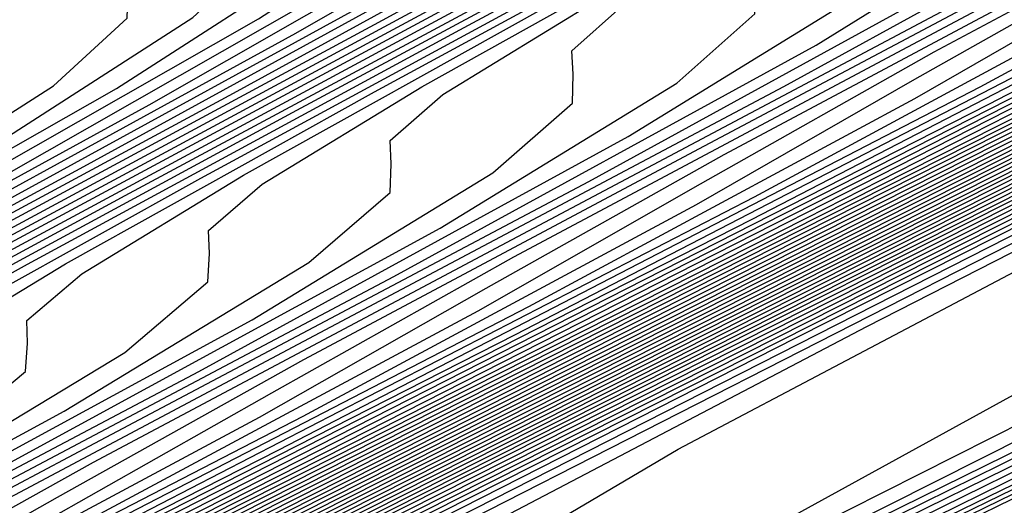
# Model space of a CAD drawing. Extents: x 3249832 to 3255657, y 13789405 to 13793316.
# Tile 544 of 656: x 3254756.38 to 3254760.2, y 13790609.32 to 13790611.2. Entities that reach past the tile are written whole.
import ezdxf

# ---------------------------------------------------------------- set-up
doc = ezdxf.new("R2010")
doc.units = 0
doc.header["$LTSCALE"] = 100
doc.header["$MEASUREMENT"] = 0
for name, color, linetype in [('GRATIO_CON', 10, 'CONTINUOUS'), ('GRATIO_ICON', 7, 'CONTINUOUS'), ('TARGETS_EAST', 7, 'CONTINUOUS')]:
    doc.layers.add(name, color=color, linetype=linetype)

# ---------------------------------------------------------------- blocks, each defined once
blk = doc.blocks.new('Gratio_032316_contours')
at = {"layer": 'GRATIO_CON', "color": 1, "linetype": 'Continuous', "flags": 128}
for points in [[(3254643.9573, 13790552.6097), (3254661.9705, 13790561.3498), (3254683.1246, 13790571.6892), (3254701.0934, 13790580.4969), (3254711.1333, 13790585.4226), (3254714.8321, 13790587.2398), (3254715.3601, 13790587.5029), (3254715.3596, 13790587.5069), (3254715.3595, 13790587.5098), (3254715.3603, 13790587.5104), (3254715.8805, 13790587.7597), (3254719.5093, 13790589.5191), (3254729.3537, 13790594.3022), (3254746.9632, 13790602.8693), (3254767.6581, 13790612.9672), (3254785.2011, 13790621.5892)], [(3254645.7757, 13790553.5142), (3254663.3285, 13790562.0309), (3254683.9419, 13790572.1067), (3254701.4513, 13790580.6909), (3254711.2342, 13790585.4933), (3254714.8385, 13790587.2659), (3254715.3542, 13790587.5212), (3254715.853, 13790587.7617), (3254719.3325, 13790589.4492), (3254728.7721, 13790594.0356), (3254745.6576, 13790602.2505), (3254765.5015, 13790611.9331), (3254782.3232, 13790620.2006)], [(3254647.5941, 13790554.4186), (3254664.6865, 13790562.712), (3254684.7593, 13790572.5235), (3254701.8095, 13790580.8826), (3254711.336, 13790585.5591), (3254714.8458, 13790587.2852), (3254715.348, 13790587.5339), (3254715.8254, 13790587.7641), (3254719.1557, 13790589.3793), (3254728.1905, 13790593.7691), (3254744.3519, 13790601.6317), (3254763.3449, 13790610.8991), (3254779.4453, 13790618.8121)], [(3254651.2308, 13790556.2274), (3254667.4026, 13790564.0741), (3254686.3942, 13790573.3572), (3254702.526, 13790581.266), (3254711.5395, 13790585.6907), (3254714.8603, 13790587.3239), (3254715.3355, 13790587.5594), (3254715.7702, 13790587.7691), (3254718.8022, 13790589.2396), (3254727.0274, 13790593.236), (3254741.7406, 13790600.3941), (3254759.0318, 13790608.8311), (3254773.6894, 13790616.035)], [(3254653.0492, 13790557.1319), (3254668.7606, 13790564.7552), (3254687.2116, 13790573.774), (3254702.8843, 13790581.4577), (3254711.6412, 13790585.7564), (3254714.8676, 13790587.3433), (3254715.3293, 13790587.5721), (3254715.7426, 13790587.7716), (3254718.6254, 13790589.1697), (3254726.4458, 13790592.9695), (3254740.435, 13790599.7753), (3254756.8752, 13790607.7971), (3254770.8115, 13790614.6465), (3254778.5294, 13790618.5309)], [(3254646.2517, 13790553.9528), (3254654.8675, 13790558.0363), (3254670.1186, 13790565.4362), (3254688.0291, 13790574.1908), (3254703.2426, 13790581.6494), (3254711.743, 13790585.8222), (3254714.8749, 13790587.3627), (3254715.3231, 13790587.5848), (3254715.7151, 13790587.774), (3254718.4486, 13790589.0998), (3254725.8643, 13790592.703), (3254739.1294, 13790599.1565), (3254754.7186, 13790606.7631), (3254767.9336, 13790613.258), (3254775.252, 13790616.9413)], [(3254648.3232, 13790554.9771), (3254656.6859, 13790558.9407), (3254671.4766, 13790566.1173), (3254688.8465, 13790574.6076), (3254703.6008, 13790581.8411), (3254711.8447, 13790585.888), (3254714.8821, 13790587.382), (3254715.3169, 13790587.5976), (3254715.6875, 13790587.7765), (3254718.2718, 13790589.03), (3254725.2827, 13790592.4364), (3254737.8237, 13790598.5377), (3254752.562, 13790605.7291), (3254765.0557, 13790611.8694), (3254771.9746, 13790615.3518)], [(3254652.466, 13790557.0257), (3254660.3226, 13790560.7496), (3254674.1927, 13790567.4794), (3254690.4813, 13790575.4413), (3254704.3173, 13790582.2246), (3254712.0482, 13790586.0196), (3254714.8967, 13790587.4207), (3254715.3044, 13790587.623), (3254715.6323, 13790587.7815), (3254717.9183, 13790588.8903), (3254724.1196, 13790591.9033), (3254735.2124, 13790597.3001), (3254748.2489, 13790603.6611), (3254759.2998, 13790609.0924), (3254765.4198, 13790612.1726), (3254767.5973, 13790613.3706), (3254767.8046, 13790613.628), (3254767.8447, 13790613.807), (3254768.8446, 13790614.4523), (3254771.7623, 13790616.0293)], [(3254651.241, 13790556.5836), (3254654.5375, 13790558.0501), (3254662.141, 13790561.654), (3254675.5507, 13790568.1605), (3254691.2988, 13790575.8581), (3254704.6756, 13790582.4163), (3254712.1499, 13790586.0854), (3254714.904, 13790587.4401), (3254715.2982, 13790587.6357), (3254715.6047, 13790587.7839), (3254717.7415, 13790588.8204), (3254723.538, 13790591.6368), (3254733.9068, 13790596.6813), (3254746.0923, 13790602.627), (3254756.4219, 13790607.7038), (3254762.1424, 13790610.583), (3254764.1778, 13790611.7028), (3254764.3715, 13790611.9434), (3254764.4337, 13790612.1232), (3254765.5415, 13790612.8137), (3254768.7386, 13790614.5249), (3254774.566, 13790617.5186)], [(3254651.548, 13790556.8702), (3254653.3699, 13790557.6315), (3254656.6089, 13790559.0744), (3254663.9594, 13790562.5584), (3254676.9087, 13790568.8416), (3254692.1162, 13790576.2749), (3254705.0338, 13790582.608), (3254712.2517, 13790586.1512), (3254714.9112, 13790587.4594), (3254715.292, 13790587.6484), (3254715.5771, 13790587.7864), (3254717.5647, 13790588.7505), (3254722.9564, 13790591.3703), (3254732.6011, 13790596.0625), (3254743.9357, 13790601.593), (3254753.544, 13790606.3153), (3254758.865, 13790608.9934), (3254760.7582, 13790610.035), (3254760.9385, 13790610.2589), (3254761.0228, 13790610.4394), (3254762.2384, 13790611.1751), (3254765.7149, 13790613.0205), (3254772.0375, 13790616.2604)], [(3254678.2668, 13790569.5227), (3254692.9336, 13790576.6918), (3254705.3921, 13790582.7997), (3254712.3534, 13790586.217), (3254714.9185, 13790587.4788), (3254715.2858, 13790587.6612), (3254715.5496, 13790587.7889), (3254717.3879, 13790588.6807), (3254722.3749, 13790591.1037), (3254731.2955, 13790595.4436), (3254741.7791, 13790600.559), (3254750.666, 13790604.9267), (3254755.5876, 13790607.4038), (3254757.3387, 13790608.3672), (3254757.5054, 13790608.5743), (3254757.6118, 13790608.7556), (3254758.9353, 13790609.5366), (3254762.6912, 13790611.5161), (3254769.509, 13790615.0021), (3254777.6739, 13790619.1394)], [(3254680.9828, 13790570.8848), (3254694.5684, 13790577.5253), (3254706.1082, 13790583.1826), (3254712.556, 13790586.3474), (3254714.9315, 13790587.5159), (3254715.271, 13790587.6858), (3254715.2714, 13790587.6881), (3254715.2722, 13790587.6892), (3254715.2732, 13790587.689), (3254715.4944, 13790587.7945), (3254717.0344, 13790588.541), (3254721.2117, 13790590.5707), (3254728.6842, 13790594.206), (3254737.4659, 13790598.491), (3254744.9102, 13790602.1497), (3254749.0328, 13790604.2246), (3254750.4996, 13790605.0316), (3254750.6393, 13790605.2051), (3254750.7899, 13790605.388), (3254752.329, 13790606.2594), (3254756.6438, 13790608.5072), (3254764.4521, 13790612.4857), (3254773.7947, 13790617.2146)], [(3254682.3408, 13790571.5658), (3254695.3858, 13790577.9421), (3254706.4664, 13790583.3743), (3254712.6576, 13790586.4132), (3254714.9386, 13790587.5352), (3254715.2646, 13790587.6983), (3254715.2651, 13790587.7006), (3254715.2659, 13790587.7017), (3254715.267, 13790587.7016), (3254715.4668, 13790587.797), (3254716.8576, 13790588.4711), (3254720.6302, 13790590.3041), (3254727.3786, 13790593.5872), (3254735.3094, 13790597.457), (3254742.0323, 13790600.7611), (3254745.7554, 13790602.635), (3254747.0801, 13790603.3639), (3254747.2062, 13790603.5205), (3254747.379, 13790603.7042), (3254749.0259, 13790604.6209), (3254753.6201, 13790607.0028), (3254761.9237, 13790611.2275), (3254771.8551, 13790616.2521)], [(3254683.6989, 13790572.2469), (3254696.2032, 13790578.3589), (3254706.8246, 13790583.566), (3254712.7593, 13790586.4789), (3254714.9457, 13790587.5545), (3254715.2583, 13790587.7108), (3254715.2588, 13790587.7131), (3254715.2597, 13790587.7142), (3254715.2608, 13790587.7142), (3254715.4392, 13790587.7994), (3254716.6808, 13790588.4013), (3254720.0486, 13790590.0376), (3254726.0729, 13790592.9684), (3254733.1528, 13790596.423), (3254739.1543, 13790599.3726), (3254742.478, 13790601.0454), (3254743.6606, 13790601.6961), (3254743.7731, 13790601.8359), (3254743.968, 13790602.0204), (3254745.7228, 13790602.9823), (3254750.5964, 13790605.4984), (3254759.3952, 13790609.9692), (3254769.9155, 13790615.2897), (3254779.2011, 13790619.9784)], [(3254685.0569, 13790572.928), (3254697.0206, 13790578.7757), (3254707.1829, 13790583.7577), (3254712.8609, 13790586.5447), (3254714.9528, 13790587.5738), (3254715.2519, 13790587.7234), (3254715.2526, 13790587.7256), (3254715.2535, 13790587.7267), (3254715.2546, 13790587.7269), (3254715.4116, 13790587.8019), (3254716.504, 13790588.3314), (3254719.4671, 13790589.7711), (3254724.7673, 13790592.3496), (3254730.9962, 13790595.389), (3254736.2764, 13790597.9841), (3254739.2006, 13790599.4558), (3254740.241, 13790600.0283), (3254740.3401, 13790600.1513), (3254740.5571, 13790600.3366), (3254742.4197, 13790601.3437), (3254747.5727, 13790603.994), (3254756.8668, 13790608.711), (3254767.9759, 13790614.3273), (3254777.7802, 13790619.2776)], [(3254687.7729, 13790574.2901), (3254698.6554, 13790579.6094), (3254707.8993, 13790584.1411), (3254713.0642, 13790586.6762), (3254714.9671, 13790587.6123), (3254715.2393, 13790587.7484), (3254715.24, 13790587.7505), (3254715.241, 13790587.7518), (3254715.2422, 13790587.7521), (3254715.3565, 13790587.8068), (3254716.1504, 13790588.1917), (3254718.3039, 13790589.238), (3254722.156, 13790591.112), (3254726.683, 13790593.3209), (3254730.5206, 13790595.207), (3254732.6458, 13790596.2766), (3254733.4019, 13790596.6927), (3254733.4739, 13790596.7821), (3254733.7351, 13790596.969), (3254735.8135, 13790598.0666), (3254741.5253, 13790600.9852), (3254751.8099, 13790606.1945), (3254764.0967, 13790612.4024), (3254774.9383, 13790617.8759)], [(3254689.131, 13790574.9712), (3254699.4729, 13790580.0262), (3254708.2575, 13790584.3328), (3254713.1658, 13790586.742), (3254714.9742, 13790587.6316), (3254715.2329, 13790587.761), (3254715.2337, 13790587.763), (3254715.2348, 13790587.7643), (3254715.2359, 13790587.7648), (3254715.3289, 13790587.8092), (3254715.9737, 13790588.1218), (3254717.7224, 13790588.9714), (3254720.8504, 13790590.4932), (3254724.5264, 13790592.2869), (3254727.6426, 13790593.8185), (3254729.3684, 13790594.687), (3254729.9824, 13790595.0249), (3254730.0409, 13790595.0975), (3254730.3242, 13790595.2852), (3254732.5104, 13790596.428), (3254738.5016, 13790599.4807), (3254749.2814, 13790604.9363), (3254762.1571, 13790611.44), (3254773.5174, 13790617.1751)], [(3254690.489, 13790575.6522), (3254700.2903, 13790580.443), (3254708.6157, 13790584.5245), (3254713.2674, 13790586.8077), (3254714.9813, 13790587.6509), (3254715.2266, 13790587.7735), (3254715.2275, 13790587.7755), (3254715.2286, 13790587.7768), (3254715.2297, 13790587.7774), (3254715.3013, 13790587.8117), (3254715.7969, 13790588.0519), (3254717.1408, 13790588.7049), (3254719.5447, 13790589.8744), (3254722.3699, 13790591.2529), (3254724.7647, 13790592.4299), (3254726.091, 13790593.0974), (3254726.5629, 13790593.3571), (3254726.6078, 13790593.4129), (3254726.9132, 13790593.6014), (3254729.2072, 13790594.7894), (3254735.4779, 13790597.9763), (3254746.753, 13790603.6781), (3254760.2175, 13790610.4776), (3254772.0965, 13790616.4743)], [(3254744.2245, 13790602.4199), (3254758.2779, 13790609.5152), (3254770.6755, 13790615.7735), (3254778.4112, 13790619.6827)], [(3254687.5981, 13790574.316), (3254694.5631, 13790577.6954), (3254702.7425, 13790581.6935), (3254709.6903, 13790585.0996), (3254713.5723, 13790587.005), (3254715.0027, 13790587.7087), (3254715.2076, 13790587.8111), (3254715.2155, 13790587.8162), (3254715.2646, 13790587.8408), (3254715.3952, 13790587.9046), (3254715.6275, 13790588.0179), (3254715.8997, 13790588.1512), (3254716.1297, 13790588.2654), (3254716.6303, 13790588.5199), (3254719.2939, 13790589.8681), (3254726.4082, 13790593.462), (3254739.168, 13790599.9031), (3254754.3988, 13790607.5903), (3254767.8337, 13790614.3719), (3254776.2164, 13790618.6078)], [(3254651.0069, 13790556.9616), (3254655.5123, 13790559.1072), (3254661.3217, 13790561.894), (3254668.1197, 13790565.1602), (3254674.8023, 13790568.3631), (3254680.0684, 13790570.8643), (3254683.1747, 13790572.3015), (3254685.6089, 13790573.4148), (3254689.4165, 13790575.2204), (3254695.9211, 13790578.3765), (3254703.5599, 13790582.1103), (3254710.0485, 13790585.2913), (3254713.674, 13790587.0708), (3254715.0098, 13790587.728), (3254715.2012, 13790587.8237), (3254715.5767, 13790588.0145), (3254718.1988, 13790589.3384), (3254725.3135, 13790592.9288), (3254738.0825, 13790599.3724), (3254753.3307, 13790607.0675), (3254766.7985, 13790613.8657), (3254775.2332, 13790618.1281)], [(3254651.9652, 13790557.4392), (3254656.6382, 13790559.6653), (3254662.6638, 13790562.5558), (3254669.7147, 13790565.9438), (3254676.6453, 13790569.2668), (3254682.1055, 13790571.8639), (3254685.3036, 13790573.3493), (3254687.6804, 13790574.4392), (3254691.2349, 13790576.1249), (3254697.2791, 13790579.0576), (3254704.3773, 13790582.5271), (3254710.4067, 13790585.483), (3254713.7756, 13790587.1366), (3254715.0169, 13790587.7472), (3254715.1948, 13790587.8363), (3254715.5637, 13790588.0238), (3254718.1399, 13790589.3246), (3254725.1298, 13790592.8522), (3254737.6771, 13790599.1838), (3254752.6727, 13790606.7516), (3254765.9448, 13790613.4511), (3254774.3039, 13790617.6754)], [(3254652.9236, 13790557.9168), (3254657.7641, 13790560.2233), (3254664.0059, 13790563.2177), (3254671.3097, 13790566.7274), (3254678.4883, 13790570.1706), (3254684.1427, 13790572.8635), (3254687.4325, 13790574.3972), (3254689.7518, 13790575.4635), (3254693.0532, 13790577.0293), (3254698.6371, 13790579.7386), (3254705.1948, 13790582.9439), (3254710.7649, 13790585.6747), (3254713.8772, 13790587.2023), (3254715.024, 13790587.7665), (3254715.1884, 13790587.8489), (3254715.5508, 13790588.0331), (3254718.0809, 13790589.3107), (3254724.9462, 13790592.7755), (3254737.2717, 13790598.9953), (3254752.0148, 13790606.4357), (3254765.0911, 13790613.0365), (3254773.3746, 13790617.2228)], [(3254651.3, 13790557.2133), (3254654.8403, 13790558.872), (3254660.0158, 13790561.3394), (3254666.6901, 13790564.5414), (3254674.4997, 13790568.2945), (3254682.1743, 13790571.9781), (3254688.2171, 13790574.8626), (3254691.6904, 13790576.4929), (3254693.8947, 13790577.5121), (3254696.69, 13790578.8381), (3254701.3532, 13790581.1008), (3254706.8296, 13790583.7776), (3254711.4814, 13790586.0581), (3254714.0805, 13790587.3339), (3254715.0382, 13790587.8051), (3254715.1756, 13790587.8741), (3254715.5248, 13790588.0517), (3254717.9631, 13790589.2831), (3254724.5788, 13790592.6221), (3254736.4608, 13790598.6182), (3254750.699, 13790605.8039), (3254763.3837, 13790612.2073), (3254771.5159, 13790616.3175)], [(3254652.1439, 13790557.6356), (3254655.7986, 13790559.3495), (3254661.1417, 13790561.8975), (3254668.0321, 13790565.2032), (3254676.0946, 13790569.078), (3254684.0173, 13790572.8819), (3254690.2542, 13790575.8622), (3254693.8193, 13790577.5407), (3254695.9661, 13790578.5364), (3254698.5083, 13790579.7426), (3254702.7112, 13790581.7819), (3254707.647, 13790584.1944), (3254711.8396, 13790586.2498), (3254714.1821, 13790587.3996), (3254715.0454, 13790587.8244), (3254715.1692, 13790587.8867), (3254715.5119, 13790588.061), (3254717.9042, 13790589.2693), (3254724.3952, 13790592.5454), (3254736.0554, 13790598.4297), (3254750.0411, 13790605.488), (3254762.53, 13790611.7927), (3254770.5866, 13790615.8649), (3254774.8217, 13790618.021)], [(3254692.2914, 13790576.8618), (3254695.9482, 13790578.5886), (3254698.0375, 13790579.5607), (3254700.3267, 13790580.647), (3254704.0693, 13790582.4629), (3254708.4644, 13790584.6112), (3254712.1978, 13790586.4415), (3254714.2838, 13790587.4654), (3254715.0525, 13790587.8436), (3254715.1628, 13790587.899), (3254715.1638, 13790587.9005), (3254715.1651, 13790587.902), (3254715.1662, 13790587.9033), (3254715.5018, 13790588.0733), (3254717.8471, 13790589.2573), (3254724.2124, 13790592.4695), (3254735.6502, 13790598.2414), (3254749.3832, 13790605.1722), (3254761.6763, 13790611.3781), (3254769.6572, 13790615.4123), (3254773.9041, 13790617.5743)], [(3254687.7034, 13790574.6894), (3254694.3286, 13790577.8614), (3254698.0771, 13790579.6365), (3254700.109, 13790580.5851), (3254702.1451, 13790581.5514), (3254705.4273, 13790583.144), (3254709.2818, 13790585.0281), (3254712.556, 13790586.6332), (3254714.3854, 13790587.5311), (3254715.0596, 13790587.8629), (3254715.1564, 13790587.9115), (3254715.1574, 13790587.913), (3254715.1587, 13790587.9145), (3254715.1597, 13790587.9158), (3254715.4888, 13790588.0826), (3254717.7882, 13790589.2435), (3254724.0287, 13790592.3929), (3254735.2448, 13790598.0529), (3254748.7253, 13790604.8563), (3254760.8226, 13790610.9635), (3254768.7279, 13790614.9597), (3254772.9866, 13790617.1276)], [(3254691.3894, 13790576.4969), (3254698.4029, 13790579.8606), (3254702.3349, 13790581.7322), (3254704.2518, 13790582.6337), (3254705.7818, 13790583.3603), (3254708.1433, 13790584.5061), (3254710.9167, 13790585.8617), (3254713.2724, 13790587.0166), (3254714.5887, 13790587.6627), (3254715.0738, 13790587.9014), (3254715.1436, 13790587.9366), (3254715.1446, 13790587.938), (3254715.1458, 13790587.9395), (3254715.1469, 13790587.941), (3254715.4628, 13790588.1013), (3254717.6703, 13790589.2159), (3254723.6614, 13790592.2395), (3254734.4339, 13790597.6758), (3254747.4094, 13790604.2245), (3254759.1152, 13790610.1344), (3254766.8692, 13790614.0544), (3254771.1515, 13790616.2343)], [(3254684.0695, 13790572.9958), (3254693.2324, 13790577.4007), (3254700.4401, 13790580.8601), (3254704.4638, 13790582.78), (3254706.3233, 13790583.658), (3254707.6001, 13790584.2647), (3254709.5014, 13790585.1872), (3254711.7343, 13790586.2788), (3254713.6314, 13790587.2092), (3254714.6921, 13790587.7304), (3254715.0837, 13790587.9238), (3254715.1405, 13790587.9531), (3254715.4499, 13790588.1105), (3254717.6114, 13790589.2021), (3254723.4777, 13790592.1629), (3254734.0285, 13790597.4873), (3254746.7515, 13790603.9086), (3254758.2615, 13790609.7198), (3254765.9399, 13790613.6018), (3254770.2339, 13790615.7876), (3254772.3576, 13790616.8983)], [(3254685.6645, 13790573.7793), (3254695.0754, 13790578.3044), (3254702.4773, 13790581.8597), (3254706.5928, 13790583.8279), (3254708.3947, 13790584.6823), (3254709.4185, 13790585.1691), (3254710.8594, 13790585.8683), (3254712.5517, 13790586.6956), (3254713.9896, 13790587.4009), (3254714.7937, 13790587.7962), (3254715.0908, 13790587.9432), (3254715.1341, 13790587.9658), (3254715.4369, 13790588.1198), (3254717.5524, 13790589.1883), (3254723.294, 13790592.0862), (3254733.6231, 13790597.2988), (3254746.0936, 13790603.5927), (3254757.4078, 13790609.3052), (3254765.0105, 13790613.1491), (3254769.3164, 13790615.3409), (3254771.4825, 13790616.4728)], [(3254687.2595, 13790574.5629), (3254696.9184, 13790579.2082), (3254704.5144, 13790582.8593), (3254708.7217, 13790584.8757), (3254710.4661, 13790585.7067), (3254711.2369, 13790586.0736), (3254712.2174, 13790586.5494), (3254713.3691, 13790587.1124), (3254714.3478, 13790587.5926), (3254714.8953, 13790587.862), (3254715.0978, 13790587.9625), (3254715.1276, 13790587.9785), (3254715.4239, 13790588.1292), (3254717.4935, 13790589.1745), (3254723.1104, 13790592.0095), (3254733.2176, 13790597.1102), (3254745.4357, 13790603.2768), (3254756.5541, 13790608.8906), (3254764.0812, 13790612.6965), (3254768.3988, 13790614.8943), (3254770.6075, 13790616.0472), (3254771.7108, 13790616.6657)], [(3254690.4495, 13790576.13), (3254700.6044, 13790581.0157), (3254708.5888, 13790584.8585), (3254712.9795, 13790586.9715), (3254714.609, 13790587.7553), (3254714.8736, 13790587.8824), (3254714.9335, 13790587.9115), (3254715.004, 13790587.9462), (3254715.0642, 13790587.9761), (3254715.0986, 13790587.9937), (3254715.112, 13790588.0013), (3254715.1148, 13790588.0038), (3254715.3979, 13790588.1479), (3254717.3756, 13790589.147), (3254722.743, 13790591.8562), (3254732.4068, 13790596.7332), (3254744.1198, 13790602.645), (3254754.8468, 13790608.0614), (3254762.2225, 13790611.7913), (3254766.5637, 13790614.0009), (3254768.8573, 13790615.1961), (3254770.0169, 13790615.8415), (3254770.6619, 13790616.237), (3254771.3382, 13790616.6417)], [(3254691.3246, 13790576.5671), (3254701.2561, 13790581.3455), (3254709.0349, 13790585.09), (3254713.3077, 13790587.1475), (3254714.8826, 13790587.9066), (3254715.1084, 13790588.0164), (3254715.3849, 13790588.1572), (3254717.3167, 13790589.1332), (3254722.5594, 13790591.7795), (3254732.0013, 13790596.5446), (3254743.4619, 13790602.3291), (3254753.9931, 13790607.6468), (3254761.2932, 13790611.3386), (3254765.6461, 13790613.5543), (3254767.9823, 13790614.7706), (3254769.17, 13790615.4294), (3254769.8305, 13790615.8319), (3254770.5233, 13790616.2441), (3254771.6468, 13790616.8582)], [(3254692.0922, 13790576.9523), (3254701.7295, 13790581.5891), (3254709.2424, 13790585.2057), (3254713.3647, 13790587.1907), (3254714.8842, 13790587.9231), (3254715.102, 13790588.0291), (3254715.3719, 13790588.1666), (3254717.2577, 13790589.1194), (3254722.3757, 13790591.7029), (3254731.5959, 13790596.3561), (3254742.804, 13790602.0133), (3254753.1394, 13790607.2322), (3254760.3638, 13790610.886), (3254764.7286, 13790613.1076), (3254767.1072, 13790614.345), (3254768.3231, 13790615.0173), (3254768.9992, 13790615.4268), (3254769.7083, 13790615.8466), (3254770.8588, 13790616.474), (3254772.2008, 13790617.2017)], [(3254683.086, 13790572.6396), (3254692.8597, 13790577.3375), (3254702.2029, 13790581.8327), (3254709.4499, 13790585.3213), (3254713.4218, 13790587.234), (3254714.8858, 13790587.9396), (3254715.0956, 13790588.0417), (3254715.359, 13790588.1759), (3254717.1988, 13790589.1056), (3254722.192, 13790591.6262), (3254731.1905, 13790596.1676), (3254742.1461, 13790601.6974), (3254752.2857, 13790606.8176), (3254759.4345, 13790610.4334), (3254763.811, 13790612.6609), (3254766.2321, 13790613.9195), (3254767.4761, 13790614.6052), (3254768.1678, 13790615.0216), (3254768.8934, 13790615.4491), (3254770.0708, 13790616.0899), (3254771.4446, 13790616.8335)], [(3254685.0376, 13790573.6106), (3254694.3948, 13790578.1075), (3254703.1496, 13790582.3192), (3254709.8648, 13790585.5517), (3254713.5359, 13790587.3196), (3254714.8889, 13790587.9721), (3254715.0828, 13790588.0668), (3254715.333, 13790588.1946), (3254717.0809, 13790589.0781), (3254721.8247, 13790591.4729), (3254730.3796, 13790595.7905), (3254740.8302, 13790601.0656), (3254750.5783, 13790605.9885), (3254757.5758, 13790609.5281), (3254761.9759, 13790611.7676), (3254764.482, 13790613.0684), (3254765.7823, 13790613.781), (3254766.5051, 13790614.2114), (3254767.2635, 13790614.6541), (3254768.4947, 13790615.3216), (3254769.9322, 13790616.0971), (3254771.1334, 13790616.7816)], [(3254686.0134, 13790574.0961), (3254695.1623, 13790578.4926), (3254703.623, 13790582.5627), (3254710.0723, 13790585.6672), (3254713.5929, 13790587.3627), (3254714.8905, 13790587.9885), (3254715.0765, 13790588.0794), (3254715.32, 13790588.2039), (3254717.022, 13790589.0643), (3254721.641, 13790591.3962), (3254729.9742, 13790595.602), (3254740.1723, 13790600.7497), (3254749.7246, 13790605.5739), (3254756.6465, 13790609.0755), (3254761.0584, 13790611.3209), (3254763.6069, 13790612.6429), (3254764.9354, 13790613.3689), (3254765.6738, 13790613.8062), (3254766.4486, 13790614.2565), (3254767.7067, 13790614.9375), (3254769.176, 13790615.729), (3254770.4045, 13790616.4267), (3254771.0551, 13790616.8757), (3254771.2495, 13790617.1191)], [(3254739.5144, 13790600.4338), (3254748.8709, 13790605.1593), (3254755.7171, 13790608.6229), (3254760.1408, 13790610.8742), (3254762.7318, 13790612.2173), (3254764.0885, 13790612.9569), (3254764.8424, 13790613.4011), (3254765.6337, 13790613.859), (3254766.9187, 13790614.5533), (3254768.4198, 13790615.3608), (3254769.6756, 13790616.0718), (3254770.3419, 13790616.5275), (3254770.5426, 13790616.7724), (3254770.5188, 13790616.9018), (3254770.4948, 13790617.0077), (3254770.6285, 13790617.1688), (3254771.0611, 13790617.4608), (3254771.8874, 13790617.9361)], [(3254738.8565, 13790600.1179), (3254748.0172, 13790604.7447), (3254754.7878, 13790608.1702), (3254759.2232, 13790610.4276), (3254761.8567, 13790611.7918), (3254763.2415, 13790612.5448), (3254764.011, 13790612.9959), (3254764.8187, 13790613.4615), (3254766.1307, 13790614.1692), (3254767.6636, 13790614.9926), (3254768.9467, 13790615.7168), (3254769.6287, 13790616.1793), (3254769.8357, 13790616.4257), (3254769.8135, 13790616.5541), (3254769.7906, 13790616.6591), (3254769.9282, 13790616.8212), (3254770.3706, 13790617.1177), (3254771.2146, 13790617.6021)], [(3254737.5406, 13790599.4861), (3254746.3098, 13790603.9155), (3254752.9291, 13790607.265), (3254757.3881, 13790609.5342), (3254760.1066, 13790610.9407), (3254761.5477, 13790611.7206), (3254762.3483, 13790612.1857), (3254763.1888, 13790612.6665), (3254764.5547, 13790613.4009), (3254766.1512, 13790614.2562), (3254767.4889, 13790615.007), (3254768.2023, 13790615.4828), (3254768.422, 13790615.7322), (3254768.4029, 13790615.8587), (3254768.3822, 13790615.9618), (3254768.5277, 13790616.1259), (3254768.9896, 13790616.4314), (3254769.8689, 13790616.934), (3254771.0696, 13790617.5904)], [(3254736.8827, 13790599.1702), (3254745.4561, 13790603.5009), (3254751.9998, 13790606.8123), (3254756.4706, 13790609.0875), (3254759.2315, 13790610.5151), (3254760.7008, 13790611.3085), (3254761.517, 13790611.7805), (3254762.3739, 13790612.269), (3254763.7666, 13790613.0167), (3254765.395, 13790613.888), (3254766.76, 13790614.6521), (3254767.489, 13790615.1346), (3254767.7151, 13790615.3855), (3254767.6976, 13790615.511), (3254767.678, 13790615.6132), (3254767.8274, 13790615.7783), (3254768.2991, 13790616.0883), (3254769.1961, 13790616.6), (3254770.4206, 13790617.269), (3254771.8246, 13790618.0255)], [(3254744.6024, 13790603.0863), (3254751.0704, 13790606.3597), (3254755.553, 13790608.6409), (3254758.3565, 13790610.0896), (3254759.8538, 13790610.8964), (3254760.6856, 13790611.3754), (3254761.559, 13790611.8714), (3254762.9786, 13790612.6326), (3254764.6388, 13790613.5198), (3254766.0311, 13790614.2972), (3254766.7758, 13790614.7864), (3254767.0083, 13790615.0388), (3254766.9923, 13790615.1633), (3254766.9738, 13790615.2646), (3254767.1272, 13790615.4307), (3254767.6086, 13790615.7452), (3254768.5233, 13790616.266), (3254769.7716, 13790616.9476), (3254771.2028, 13790617.7187)], [(3254743.7487, 13790602.6718), (3254750.1411, 13790605.9071), (3254754.6355, 13790608.1942), (3254757.4814, 13790609.664), (3254759.0069, 13790610.4843), (3254759.8542, 13790610.9703), (3254760.744, 13790611.4739), (3254762.1906, 13790612.2484), (3254763.8826, 13790613.1516), (3254765.3021, 13790613.9423), (3254766.0626, 13790614.4381), (3254766.3014, 13790614.692), (3254766.287, 13790614.8156), (3254766.2696, 13790614.916), (3254766.4269, 13790615.083), (3254766.9181, 13790615.402), (3254767.8505, 13790615.932), (3254769.1226, 13790616.6262), (3254770.5809, 13790617.4119), (3254772.0656, 13790618.2145)], [(3254742.0413, 13790601.8426), (3254748.2824, 13790605.0018), (3254752.8004, 13790607.3009), (3254755.7312, 13790608.8129), (3254757.3131, 13790609.6601), (3254758.1915, 13790610.16), (3254759.1142, 13790610.6789), (3254760.6146, 13790611.4801), (3254762.3701, 13790612.4152), (3254763.8443, 13790613.2324), (3254764.6362, 13790613.7417), (3254764.8877, 13790613.9986), (3254764.8764, 13790614.1202), (3254764.8612, 13790614.2188), (3254765.0263, 13790614.3878), (3254765.5371, 13790614.7158), (3254766.5049, 13790615.2639), (3254767.8246, 13790615.9835), (3254769.3373, 13790616.7983), (3254770.8773, 13790617.6307), (3254772.2533, 13790618.3962)], [(3254741.1877, 13790601.428), (3254747.3531, 13790604.5492), (3254751.8828, 13790606.8542), (3254754.8562, 13790608.3874), (3254756.4662, 13790609.248), (3254757.3602, 13790609.7548), (3254758.2992, 13790610.2814), (3254759.8265, 13790611.096), (3254761.6139, 13790612.047), (3254763.1154, 13790612.8775), (3254763.923, 13790613.3934), (3254764.1808, 13790613.6518), (3254764.1711, 13790613.7725), (3254764.157, 13790613.8702), (3254764.3261, 13790614.0402), (3254764.8466, 13790614.3727), (3254765.832, 13790614.9299), (3254767.1756, 13790615.6621), (3254768.7154, 13790616.4915), (3254770.2831, 13790617.3387), (3254771.6841, 13790618.1175)], [(3254740.334, 13790601.0134), (3254746.4237, 13790604.0966), (3254750.9652, 13790606.4075), (3254753.9811, 13790607.9618), (3254755.6192, 13790608.8359), (3254756.5288, 13790609.3497), (3254757.4843, 13790609.8838), (3254759.0385, 13790610.7119), (3254760.8577, 13790611.6788), (3254762.3865, 13790612.5226), (3254763.2098, 13790613.0452), (3254763.474, 13790613.3051), (3254763.4658, 13790613.4247), (3254763.4529, 13790613.5216), (3254763.6258, 13790613.6925), (3254764.1561, 13790614.0295), (3254765.1592, 13790614.5958), (3254766.5266, 13790615.3407), (3254768.0936, 13790616.1847), (3254769.689, 13790617.0468), (3254771.1149, 13790617.8388)], [(3254739.4803, 13790600.5988), (3254745.4944, 13790603.644), (3254750.0477, 13790605.9608), (3254753.106, 13790607.5363), (3254754.7723, 13790608.4238), (3254755.6974, 13790608.9446), (3254756.6694, 13790609.4863), (3254758.2505, 13790610.3277), (3254760.1015, 13790611.3106), (3254761.6576, 13790612.1677), (3254762.4966, 13790612.697), (3254762.7671, 13790612.9584), (3254762.7605, 13790613.077), (3254762.7487, 13790613.173), (3254762.9255, 13790613.3449), (3254763.4656, 13790613.6864), (3254764.4864, 13790614.2618), (3254765.8776, 13790615.0193), (3254767.4717, 13790615.8779), (3254769.0948, 13790616.7549), (3254770.5457, 13790617.5601), (3254771.6165, 13790618.2016)], [(3254743.6357, 13790602.7387), (3254748.2126, 13790605.0675), (3254751.3559, 13790606.6852), (3254753.0785, 13790607.5996), (3254754.0347, 13790608.1343), (3254755.0395, 13790608.6913), (3254756.6745, 13790609.5594), (3254758.5891, 13790610.5742), (3254760.1998, 13790611.4578), (3254761.0701, 13790612.0005), (3254761.3534, 13790612.2649), (3254761.3499, 13790612.3816), (3254761.3403, 13790612.4757), (3254761.525, 13790612.6497), (3254762.0846, 13790613.0001), (3254763.1408, 13790613.5938), (3254764.5796, 13790614.3765), (3254766.2281, 13790615.2643), (3254767.9065, 13790616.171), (3254769.4072, 13790617.0027), (3254770.5158, 13790617.6634), (3254771.0877, 13790618.0867)], [(3254742.7064, 13790602.2861), (3254747.295, 13790604.6208), (3254750.4808, 13790606.2596), (3254752.2315, 13790607.1876), (3254753.2034, 13790607.7292), (3254754.2245, 13790608.2938), (3254755.8864, 13790609.1753), (3254757.8329, 13790610.206), (3254759.4708, 13790611.1029), (3254760.3569, 13790611.6523), (3254760.6465, 13790611.9182), (3254760.6446, 13790612.0339), (3254760.6361, 13790612.1271), (3254760.8247, 13790612.302), (3254761.3941, 13790612.657), (3254762.468, 13790613.2597), (3254763.9305, 13790614.0551), (3254765.6062, 13790614.9575), (3254767.3123, 13790615.8791), (3254768.838, 13790616.724), (3254769.9655, 13790617.3943), (3254770.5479, 13790617.8222)], [(3254741.777, 13790601.8334), (3254746.3775, 13790604.1742), (3254749.6057, 13790605.8341), (3254751.3846, 13790606.7755), (3254752.372, 13790607.324), (3254753.4096, 13790607.8962), (3254755.0984, 13790608.7911), (3254757.0767, 13790609.8378), (3254758.7419, 13790610.748), (3254759.6437, 13790611.3041), (3254759.9396, 13790611.5714), (3254759.9393, 13790611.6862), (3254759.9319, 13790611.7785), (3254760.1244, 13790611.9544), (3254760.7036, 13790612.3139), (3254761.7952, 13790612.9257), (3254763.2815, 13790613.7338), (3254764.9844, 13790614.6507), (3254766.7182, 13790615.5871), (3254768.2688, 13790616.4452), (3254769.4152, 13790617.1251), (3254770.0082, 13790617.5577), (3254770.1871, 13790617.7969)], [(3254740.8477, 13790601.3808), (3254745.4599, 13790603.7275), (3254748.7307, 13790605.4085), (3254750.5377, 13790606.3634), (3254751.5407, 13790606.9189), (3254752.5947, 13790607.4987), (3254754.3104, 13790608.407), (3254756.3205, 13790609.4696), (3254758.013, 13790610.3931), (3254758.9305, 13790610.9559), (3254759.2328, 13790611.2247), (3254759.234, 13790611.3385), (3254759.2277, 13790611.4299), (3254759.4242, 13790611.6068), (3254760.0131, 13790611.9707), (3254761.1223, 13790612.5917), (3254762.6325, 13790613.4124), (3254764.3625, 13790614.3439), (3254766.124, 13790615.2952), (3254767.6996, 13790616.1665), (3254768.8649, 13790616.856), (3254769.4684, 13790617.2932), (3254769.6516, 13790617.5333), (3254769.6291, 13790617.6629)], [(3254743.6248, 13790602.8341), (3254746.9805, 13790604.5574), (3254748.8439, 13790605.5392), (3254749.8779, 13790606.1086), (3254750.9648, 13790606.7037), (3254752.7344, 13790607.6387), (3254754.8081, 13790608.7333), (3254756.5552, 13790609.6833), (3254757.5041, 13790610.2594), (3254757.819, 13790610.5312), (3254757.8234, 13790610.6431), (3254757.8193, 13790610.7327), (3254758.0236, 13790610.9115), (3254758.6321, 13790611.2845), (3254759.7767, 13790611.9236), (3254761.3345, 13790612.7696), (3254763.1189, 13790613.7303)], [(3254742.7072, 13790602.3875), (3254746.1055, 13790604.1319), (3254747.9969, 13790605.1271), (3254749.0466, 13790605.7035), (3254750.1499, 13790606.3062), (3254751.9464, 13790607.2546), (3254754.0519, 13790608.3651), (3254755.8263, 13790609.3284), (3254756.7909, 13790609.9112), (3254757.1122, 13790610.1845), (3254757.1181, 13790610.2954), (3254757.1151, 13790610.3841), (3254757.3234, 13790610.5639), (3254757.9416, 13790610.9413), (3254759.1039, 13790611.5896), (3254760.6855, 13790612.4482), (3254762.497, 13790613.4235)], [(3254741.7897, 13790601.9408), (3254745.2304, 13790603.7063), (3254747.15, 13790604.715), (3254748.2152, 13790605.2983), (3254749.3349, 13790605.9086), (3254751.1583, 13790606.8704), (3254753.2956, 13790607.9969), (3254755.0974, 13790608.9734), (3254756.0776, 13790609.563), (3254756.4053, 13790609.8378), (3254756.4128, 13790609.9477), (3254756.4109, 13790610.0355), (3254756.6231, 13790610.2163), (3254757.2511, 13790610.5982), (3254758.4311, 13790611.2555), (3254760.0365, 13790612.1268), (3254761.8752, 13790613.1167), (3254763.7473, 13790614.1275)], [(3254744.3553, 13790603.2808), (3254746.3031, 13790604.3029), (3254747.3839, 13790604.8932), (3254748.52, 13790605.5111), (3254750.3703, 13790606.4863), (3254752.5394, 13790607.6287), (3254754.3685, 13790608.6185), (3254755.3644, 13790609.2147), (3254755.6984, 13790609.4911), (3254755.7075, 13790609.6), (3254755.7067, 13790609.6869), (3254755.9228, 13790609.8686), (3254756.5606, 13790610.2551), (3254757.7583, 13790610.9215), (3254759.3875, 13790611.8054), (3254761.2533, 13790612.8099), (3254763.1532, 13790613.8356)], [(3254744.6092, 13790603.4787), (3254745.7211, 13790604.0829), (3254746.8901, 13790604.7161), (3254748.7943, 13790605.718), (3254751.027, 13790606.8923), (3254752.9106, 13790607.9087), (3254753.938, 13790608.5183), (3254754.2847, 13790608.7976), (3254754.2969, 13790608.9046), (3254754.2983, 13790608.9897), (3254754.5223, 13790609.1734), (3254755.1796, 13790609.5688), (3254756.4126, 13790610.2535), (3254758.0895, 13790611.1627), (3254760.0096, 13790612.1963), (3254761.9649, 13790613.2517), (3254763.7152, 13790614.2156)], [(3254743.7623, 13790603.0666), (3254744.8898, 13790603.6778), (3254746.0752, 13790604.3186), (3254748.0063, 13790605.3338), (3254750.2708, 13790606.5241), (3254752.1817, 13790607.5538), (3254753.2248, 13790608.1701), (3254753.5778, 13790608.4509), (3254753.5916, 13790608.5569), (3254753.5941, 13790608.641), (3254753.822, 13790608.8258), (3254754.4891, 13790609.2257), (3254755.7398, 13790609.9194), (3254757.4405, 13790610.8413), (3254759.3878, 13790611.8895), (3254761.3707, 13790612.9598), (3254763.1459, 13790613.9368)], [(3254744.0584, 13790603.2727), (3254745.2603, 13790603.921), (3254747.2182, 13790604.9497), (3254749.5146, 13790606.1559), (3254751.4528, 13790607.1989), (3254752.5116, 13790607.8218), (3254752.871, 13790608.1041), (3254752.8863, 13790608.2091), (3254752.8899, 13790608.2924), (3254753.1217, 13790608.4781), (3254753.7986, 13790608.8826), (3254755.067, 13790609.5854), (3254756.7914, 13790610.5199), (3254758.766, 13790611.5827), (3254760.7765, 13790612.6678), (3254762.5767, 13790613.6581)], [(3254744.4453, 13790603.5235), (3254746.4302, 13790604.5655), (3254748.7584, 13790605.7877), (3254750.7239, 13790606.8439), (3254751.7984, 13790607.4736), (3254752.1641, 13790607.7574), (3254752.1811, 13790607.8614), (3254752.1858, 13790607.9438), (3254752.4215, 13790608.1305), (3254753.1081, 13790608.5394), (3254754.3942, 13790609.2514), (3254756.1424, 13790610.1985), (3254758.1441, 13790611.2759), (3254760.1824, 13790612.3759), (3254762.0075, 13790613.3794), (3254763.3617, 13790614.1647)], [(3254742.8154, 13790602.7285), (3254744.8542, 13790603.7972), (3254747.246, 13790605.0513), (3254749.2661, 13790606.1341), (3254750.3719, 13790606.7771), (3254750.7504, 13790607.0639), (3254750.7705, 13790607.166), (3254750.7774, 13790607.2466), (3254751.0209, 13790607.4353), (3254751.7271, 13790607.8532), (3254753.0486, 13790608.5833), (3254754.8444, 13790609.5557), (3254756.9004, 13790610.6624), (3254758.9941, 13790611.792), (3254760.8691, 13790612.822), (3254762.261, 13790613.6265), (3254762.9913, 13790614.119)], [(3254744.0662, 13790603.4131), (3254746.4898, 13790604.6831), (3254748.5371, 13790605.7792), (3254749.6587, 13790606.4289), (3254750.0435, 13790606.7172), (3254750.0652, 13790606.8183), (3254750.0732, 13790606.898), (3254750.3207, 13790607.0876), (3254751.0366, 13790607.51), (3254752.3758, 13790608.2493), (3254754.1954, 13790609.2344), (3254756.2786, 13790610.3556), (3254758.3999, 13790611.5001), (3254760.2999, 13790612.5433), (3254761.7107, 13790613.3573), (3254762.4515, 13790613.8545)], [(3254743.2781, 13790603.029), (3254745.7336, 13790604.3149), (3254747.8082, 13790605.4243), (3254748.9455, 13790606.0807), (3254749.3367, 13790606.3705), (3254749.3599, 13790606.4706), (3254749.369, 13790606.5494), (3254749.6204, 13790606.74), (3254750.3461, 13790607.1669), (3254751.7029, 13790607.9152), (3254753.5464, 13790608.913), (3254755.6568, 13790610.0488), (3254757.8057, 13790611.2082), (3254759.7307, 13790612.2646), (3254761.1604, 13790613.0882), (3254761.9118, 13790613.59), (3254762.1548, 13790613.8433), (3254762.1473, 13790613.962), (3254762.1241, 13790614.0525), (3254762.2257, 13790614.1912), (3254762.5696, 13790614.4469)], [(3254742.4901, 13790602.6448), (3254744.9774, 13790603.9467), (3254747.0793, 13790605.0694), (3254748.2323, 13790605.7325), (3254748.6298, 13790606.0237), (3254748.6546, 13790606.1229), (3254748.6648, 13790606.2008), (3254748.9201, 13790606.3924), (3254749.6556, 13790606.8238), (3254751.0301, 13790607.5812), (3254752.8974, 13790608.5916), (3254755.0349, 13790609.742), (3254757.2116, 13790610.9162), (3254759.1615, 13790611.9859), (3254760.61, 13790612.8191), (3254761.372, 13790613.3255), (3254761.6193, 13790613.5797), (3254761.6129, 13790613.6976), (3254761.5904, 13790613.7874), (3254761.6941, 13790613.9265), (3254762.043, 13790614.1846), (3254762.7038, 13790614.6025)], [(3254743.4649, 13790603.2103), (3254745.6215, 13790604.3595), (3254746.8059, 13790605.036), (3254747.2161, 13790605.3303), (3254747.244, 13790605.4275), (3254747.2564, 13790605.5036), (3254747.5196, 13790605.6971), (3254748.2746, 13790606.1375), (3254749.6845, 13790606.9132), (3254751.5994, 13790607.9488), (3254753.7912, 13790609.1284), (3254756.0233, 13790610.3324), (3254758.0231, 13790611.4284), (3254759.5094, 13790612.2808), (3254760.2925, 13790612.7965), (3254760.5483, 13790613.0526), (3254760.5441, 13790613.1689), (3254760.523, 13790613.2572), (3254760.631, 13790613.3971), (3254760.9898, 13790613.6598), (3254761.668, 13790614.0874), (3254762.5216, 13790614.6037)], [(3254742.7087, 13790602.8421), (3254744.8926, 13790604.0046), (3254746.0927, 13790604.6878), (3254746.5092, 13790604.9835), (3254746.5387, 13790605.0798), (3254746.5522, 13790605.155), (3254746.8193, 13790605.3495), (3254747.5841, 13790605.7944), (3254749.0117, 13790606.5791), (3254750.9504, 13790607.6274), (3254753.1694, 13790608.8216), (3254755.4291, 13790610.0405), (3254757.4538, 13790611.1497), (3254758.9591, 13790612.0117), (3254759.7527, 13790612.532), (3254760.0128, 13790612.789), (3254760.0097, 13790612.9045), (3254759.9893, 13790612.9921), (3254760.0994, 13790613.1323), (3254760.4632, 13790613.3975), (3254761.1501, 13790613.8299), (3254762.0143, 13790614.3523), (3254762.8563, 13790614.8575)], [(3254744.1637, 13790603.6497), (3254745.3795, 13790604.3396), (3254745.8023, 13790604.6368), (3254745.8334, 13790604.7321), (3254745.848, 13790604.8063), (3254746.119, 13790605.0019), (3254746.8936, 13790605.4513), (3254748.3389, 13790606.2451), (3254750.3013, 13790607.3061), (3254752.5476, 13790608.5148), (3254754.8349, 13790609.7485), (3254756.8846, 13790610.871), (3254758.4088, 13790611.7426), (3254759.213, 13790612.2674), (3254759.4773, 13790612.5254), (3254759.4752, 13790612.6402), (3254759.4556, 13790612.7271), (3254759.5678, 13790612.8676), (3254759.9366, 13790613.1351), (3254760.6322, 13790613.5724), (3254761.5071, 13790614.101), (3254762.3594, 13790614.6123)], [(3254744.6662, 13790603.9913), (3254745.0955, 13790604.2901), (3254745.1281, 13790604.3844), (3254745.1438, 13790604.4577), (3254745.4188, 13790604.6542), (3254746.2031, 13790605.1081), (3254747.6661, 13790605.9111), (3254749.6523, 13790606.9847), (3254751.9257, 13790608.208), (3254754.2408, 13790609.4566), (3254756.3154, 13790610.5923), (3254757.8584, 13790611.4735), (3254758.6732, 13790612.0029), (3254758.9418, 13790612.2618), (3254758.9408, 13790612.3758), (3254758.9219, 13790612.462), (3254759.0362, 13790612.6029), (3254759.41, 13790612.8728), (3254760.1143, 13790613.3148), (3254760.9998, 13790613.8497), (3254761.8625, 13790614.3672), (3254762.5352, 13790614.7797)], [(3254744.0182, 13790603.959), (3254744.8221, 13790604.4219), (3254746.3204, 13790605.243), (3254748.3543, 13790606.3419), (3254750.682, 13790607.5944), (3254753.0525, 13790608.8727), (3254755.177, 13790610.0349), (3254756.7578, 13790610.9352), (3254757.5937, 13790611.4739), (3254757.8708, 13790611.7347), (3254757.872, 13790611.8471), (3254757.8545, 13790611.9318), (3254757.9731, 13790612.0735), (3254758.3568, 13790612.348), (3254759.0784, 13790612.7997), (3254759.9854, 13790613.347), (3254760.8686, 13790613.8768), (3254761.5575, 13790614.2991), (3254762.0343, 13790614.6161), (3254762.3196, 13790614.8531)], [(3254756.2075, 13790610.6661), (3254757.0539, 13790611.2094), (3254757.3353, 13790611.4711), (3254757.3376, 13790611.5828), (3254757.3208, 13790611.6667), (3254757.4415, 13790611.8088), (3254757.8302, 13790612.0857), (3254758.5605, 13790612.5422), (3254759.4781, 13790613.0957), (3254760.3717, 13790613.6317), (3254761.0686, 13790614.0588), (3254761.5512, 13790614.3791), (3254761.8403, 13790614.618), (3254761.9652, 13790614.7985), (3254761.9888, 13790614.9353)], [(3254755.6571, 13790610.3969), (3254756.5142, 13790610.9449), (3254756.7998, 13790611.2075), (3254756.8032, 13790611.3184), (3254756.7871, 13790611.4016), (3254756.9099, 13790611.5441), (3254757.3036, 13790611.8233), (3254758.0426, 13790612.2847), (3254758.9709, 13790612.8444), (3254759.8748, 13790613.3865), (3254760.5798, 13790613.8185), (3254761.068, 13790614.1422), (3254761.3609, 13790614.3829), (3254761.4881, 13790614.5638), (3254761.5128, 13790614.7002), (3254761.5067, 13790614.8052), (3254761.5243, 13790614.8917)]]:
    blk.add_lwpolyline(points, dxfattribs=at)
at = {"layer": 'GRATIO_ICON', "color": 7, "linetype": 'Continuous', "flags": 128}
for points in [[(3254649.4124, 13790555.323), (3254666.0445, 13790563.393), (3254685.5768, 13790572.9403), (3254702.1678, 13790581.0743), (3254711.4377, 13790585.6249), (3254714.8531, 13790587.3046), (3254715.3418, 13790587.5467), (3254715.7978, 13790587.7666), (3254718.979, 13790589.3094), (3254727.609, 13790593.5026), (3254743.0463, 13790601.0129), (3254761.1884, 13790609.8651), (3254776.5674, 13790617.4236)], [(3254650.3946, 13790556.0014), (3254658.5043, 13790559.8452), (3254672.8347, 13790566.7984), (3254689.6639, 13790575.0245), (3254703.9591, 13790582.0328), (3254711.9464, 13790585.9538), (3254714.8894, 13790587.4014), (3254715.3107, 13790587.6103), (3254715.6599, 13790587.779), (3254718.095, 13790588.9601), (3254724.7011, 13790592.1699), (3254736.5181, 13790597.9189), (3254750.4054, 13790604.6951), (3254762.1777, 13790610.4809), (3254768.6972, 13790613.7622), (3254771.0169, 13790615.0384), (3254771.2377, 13790615.3126)], [(3254679.6248, 13790570.2037), (3254693.751, 13790577.1084), (3254705.75, 13790582.9909), (3254712.4544, 13790586.2816), (3254714.9243, 13790587.4967), (3254715.2773, 13790587.6732), (3254715.2777, 13790587.6756), (3254715.2784, 13790587.6767), (3254715.2794, 13790587.6764), (3254715.5219, 13790587.7921), (3254717.2111, 13790588.6109), (3254721.7933, 13790590.8372), (3254729.9899, 13790594.8248), (3254739.6225, 13790599.525), (3254747.7881, 13790603.5382), (3254752.3102, 13790605.8142), (3254753.9192, 13790606.6994), (3254754.0723, 13790606.8897), (3254754.2009, 13790607.0718), (3254755.6321, 13790607.898), (3254759.6675, 13790610.0116), (3254766.9806, 13790613.7439), (3254775.7343, 13790618.177)], [(3254686.4149, 13790573.609), (3254697.838, 13790579.1925), (3254707.5411, 13790583.9494), (3254712.9625, 13790586.6105), (3254714.96, 13790587.593), (3254715.2456, 13790587.7359), (3254715.2463, 13790587.7381), (3254715.2473, 13790587.7393), (3254715.2484, 13790587.7395), (3254715.384, 13790587.8043), (3254716.3272, 13790588.2615), (3254718.8855, 13790589.5045), (3254723.4617, 13790591.7308), (3254728.8396, 13790594.355), (3254733.3985, 13790596.5955), (3254735.9232, 13790597.8662), (3254736.8215, 13790598.3605), (3254736.907, 13790598.4667), (3254737.1461, 13790598.6528), (3254739.1166, 13790599.7051), (3254744.549, 13790602.4896), (3254754.3383, 13790607.4528), (3254766.0363, 13790613.3649), (3254776.3593, 13790618.5768)], [(3254685.7798, 13790573.4116), (3254693.205, 13790577.0144), (3254701.9251, 13790581.2767), (3254709.3321, 13790584.9079), (3254713.4707, 13790586.9393), (3254714.9956, 13790587.6894), (3254715.2139, 13790587.7986), (3254715.2149, 13790587.8005), (3254715.2162, 13790587.8019), (3254715.2173, 13790587.8026), (3254715.2461, 13790587.8166), (3254715.4433, 13790587.9122), (3254715.9777, 13790588.1718), (3254716.9333, 13790588.637), (3254718.0552, 13790589.1862), (3254719.0038, 13790589.6573), (3254719.8847, 13790590.1096), (3254722.5847, 13790591.4891), (3254729.4359, 13790594.9632), (3254741.6976, 13790601.1604), (3254756.3385, 13790608.5526), (3254769.2546, 13790615.0727), (3254777.3138, 13790619.1453)], [(3254650.456, 13790556.7909), (3254653.8819, 13790558.3944), (3254658.8899, 13790560.7814), (3254665.348, 13790563.8795), (3254672.9047, 13790567.5109), (3254680.3313, 13790571.0744), (3254686.1799, 13790573.8631), (3254689.5614, 13790575.445), (3254691.8232, 13790576.4878), (3254694.8716, 13790577.9337), (3254699.9952, 13790580.4197), (3254706.0122, 13790583.3608), (3254711.1231, 13790585.8664), (3254713.9789, 13790587.2681), (3254715.0311, 13790587.7858), (3254715.182, 13790587.8615), (3254715.5378, 13790588.0424), (3254718.022, 13790589.2969), (3254724.7625, 13790592.6988), (3254736.8662, 13790598.8068), (3254751.3569, 13790606.1198), (3254764.2374, 13790612.6219), (3254772.4452, 13790616.7702)], [(3254689.5464, 13790575.5932), (3254696.3658, 13790578.861), (3254700.206, 13790580.6843), (3254702.1804, 13790581.6094), (3254703.9634, 13790582.4559), (3254706.7853, 13790583.8251), (3254710.0993, 13790585.4449), (3254712.9142, 13790586.8249), (3254714.487, 13790587.5969), (3254715.0667, 13790587.8821), (3254715.15, 13790587.924), (3254715.151, 13790587.9255), (3254715.1523, 13790587.927), (3254715.1533, 13790587.9284), (3254715.4758, 13790588.0919), (3254717.7293, 13790589.2297), (3254723.845, 13790592.3162), (3254734.8393, 13790597.8643), (3254748.0673, 13790604.5404), (3254759.9689, 13790610.549), (3254767.7985, 13790614.507), (3254772.069, 13790616.681)], [(3254688.8545, 13790575.3465), (3254698.7614, 13790580.112), (3254706.5516, 13790583.8589), (3254710.8506, 13790585.9236), (3254712.5376, 13790586.731), (3254713.0553, 13790586.9782), (3254713.5756, 13790587.2308), (3254714.1868, 13790587.5298), (3254714.7063, 13790587.7849), (3254714.9972, 13790587.9284), (3254715.1051, 13790587.9822), (3254715.1213, 13790587.9913), (3254715.4109, 13790588.1386), (3254717.4346, 13790589.1608), (3254722.9267, 13790591.9329), (3254732.8122, 13790596.9217), (3254744.7777, 13790602.9609), (3254755.7004, 13790608.476), (3254763.1518, 13790612.2439), (3254767.4812, 13790614.4476), (3254769.7324, 13790615.6217), (3254770.8638, 13790616.2536), (3254771.4933, 13790616.6422)], [(3254684.0618, 13790573.1252), (3254693.6273, 13790577.7228), (3254702.6763, 13790582.0764), (3254709.6574, 13790585.437), (3254713.4789, 13790587.2772), (3254714.8874, 13790587.9561), (3254715.0892, 13790588.0544), (3254715.346, 13790588.1853), (3254717.1399, 13790589.0918), (3254722.0083, 13790591.5495), (3254730.785, 13790595.979), (3254741.4882, 13790601.3815), (3254751.432, 13790606.4031), (3254758.5051, 13790609.9807), (3254762.8935, 13790612.2142), (3254765.357, 13790613.4939), (3254766.6292, 13790614.1931), (3254767.3365, 13790614.6165), (3254768.0785, 13790615.0516), (3254769.2828, 13790615.7057), (3254770.6884, 13790616.4653), (3254771.8624, 13790617.1365)], [(3254738.1985, 13790599.802), (3254747.1635, 13790604.3301), (3254753.8585, 13790607.7176), (3254758.3057, 13790609.9809), (3254760.9817, 13790611.3662), (3254762.3946, 13790612.1327), (3254763.1797, 13790612.5908), (3254764.0038, 13790613.064), (3254765.3427, 13790613.785), (3254766.9074, 13790614.6244), (3254768.2178, 13790615.3619), (3254768.9155, 13790615.831), (3254769.1289, 13790616.079), (3254769.1082, 13790616.2064), (3254769.0864, 13790616.3104), (3254769.228, 13790616.4736), (3254769.6801, 13790616.7746), (3254770.5417, 13790617.2681), (3254771.7187, 13790617.9118)], [(3254742.895, 13790602.2572), (3254749.2118, 13790605.4545), (3254753.7179, 13790607.7475), (3254756.6063, 13790609.2385), (3254758.16, 13790610.0722), (3254759.0229, 13790610.5651), (3254759.9291, 13790611.0764), (3254761.4026, 13790611.8643), (3254763.1263, 13790612.7834), (3254764.5732, 13790613.5873), (3254765.3494, 13790614.0899), (3254765.5945, 13790614.3453), (3254765.5817, 13790614.4679), (3254765.5654, 13790614.5674), (3254765.7266, 13790614.7354), (3254766.2276, 13790615.0589), (3254767.1777, 13790615.5979), (3254768.4736, 13790616.3048), (3254769.9591, 13790617.1051), (3254771.4714, 13790617.9226)], [(3254744.5651, 13790603.1913), (3254749.1301, 13790605.5142), (3254752.231, 13790607.1107), (3254753.9254, 13790608.0117), (3254754.8661, 13790608.5394), (3254755.8544, 13790609.0888), (3254757.4625, 13790609.9436), (3254759.3453, 13790610.9424), (3254760.9287, 13790611.8128), (3254761.7833, 13790612.3488), (3254762.0602, 13790612.6116), (3254762.0552, 13790612.7293), (3254762.0445, 13790612.8244), (3254762.2253, 13790612.9973), (3254762.7751, 13790613.3433), (3254763.8136, 13790613.9278), (3254765.2286, 13790614.6979), (3254766.8499, 13790615.5711), (3254768.5006, 13790616.4629), (3254769.9765, 13790617.2814), (3254771.0662, 13790617.9325), (3254771.6275, 13790618.3512)], [(3254744.5424, 13790603.2808), (3254747.8556, 13790604.983), (3254749.6908, 13790605.9513), (3254750.7093, 13790606.5138), (3254751.7797, 13790607.1012), (3254753.5224, 13790608.0228), (3254755.5643, 13790609.1014), (3254757.2841, 13790610.0382), (3254758.2173, 13790610.6076), (3254758.5259, 13790610.878), (3254758.5287, 13790610.9908), (3254758.5235, 13790611.0813), (3254758.7239, 13790611.2592), (3254759.3226, 13790611.6276), (3254760.4495, 13790612.2576), (3254761.9835, 13790613.091), (3254763.7407, 13790614.0371)], [(3254743.4802, 13790602.8552), (3254745.4562, 13790603.8908), (3254746.5525, 13790604.4881), (3254747.7051, 13790605.1136), (3254749.5823, 13790606.1021), (3254751.7832, 13790607.2605), (3254753.6395, 13790608.2636), (3254754.6512, 13790608.8665), (3254754.9916, 13790609.1443), (3254755.0022, 13790609.2523), (3254755.0025, 13790609.3383), (3254755.2226, 13790609.521), (3254755.8701, 13790609.912), (3254757.0855, 13790610.5875), (3254758.7385, 13790611.4841), (3254760.6315, 13790612.5031), (3254762.559, 13790613.5436)], [(3254743.6304, 13790603.126), (3254745.6422, 13790604.1814), (3254748.0022, 13790605.4195), (3254749.995, 13790606.489), (3254751.0852, 13790607.1254), (3254751.4573, 13790607.4107), (3254751.4758, 13790607.5137), (3254751.4816, 13790607.5952), (3254751.7212, 13790607.7829), (3254752.4176, 13790608.1963), (3254753.7214, 13790608.9173), (3254755.4934, 13790609.8771), (3254757.5223, 13790610.9692), (3254759.5882, 13790612.084), (3254761.4383, 13790613.1007), (3254762.8113, 13790613.8956)], [(3254744.2212, 13790603.5785), (3254746.3504, 13790604.7145), (3254747.5191, 13790605.3842), (3254747.9229, 13790605.677), (3254747.9493, 13790605.7752), (3254747.9606, 13790605.8522), (3254748.2198, 13790606.0448), (3254748.9651, 13790606.4806), (3254750.3573, 13790607.2472), (3254752.2484, 13790608.2702), (3254754.4131, 13790609.4352), (3254756.6174, 13790610.6243), (3254758.5923, 13790611.7071), (3254760.0597, 13790612.55), (3254760.8323, 13790613.061), (3254761.0838, 13790613.3161), (3254761.0785, 13790613.4332), (3254761.0567, 13790613.5223), (3254761.1626, 13790613.6618), (3254761.5164, 13790613.9222), (3254762.1859, 13790614.345), (3254763.0288, 13790614.855)], [(3254744.7185, 13790604.3066), (3254745.5126, 13790604.765), (3254746.9932, 13790605.577), (3254749.0033, 13790606.6633), (3254751.3039, 13790607.9012), (3254753.6466, 13790609.1647), (3254755.7462, 13790610.3136), (3254757.3081, 13790611.2043), (3254758.1335, 13790611.7384), (3254758.4063, 13790611.9983), (3254758.4064, 13790612.1115), (3254758.3882, 13790612.1969), (3254758.5047, 13790612.3382), (3254758.8834, 13790612.6104), (3254759.5963, 13790613.0573), (3254760.4926, 13790613.5984), (3254761.3655, 13790614.122), (3254762.0464, 13790614.5394), (3254762.5174, 13790614.853)]]:
    blk.add_lwpolyline(points, dxfattribs=at)

msp = doc.modelspace()

# ---------------------------------------------------------------- block references
at = {"layer": 'TARGETS_EAST'}
msp.add_blockref('Gratio_032316_contours', (0, 0), dxfattribs=at)

doc.saveas('drawing.dxf')
